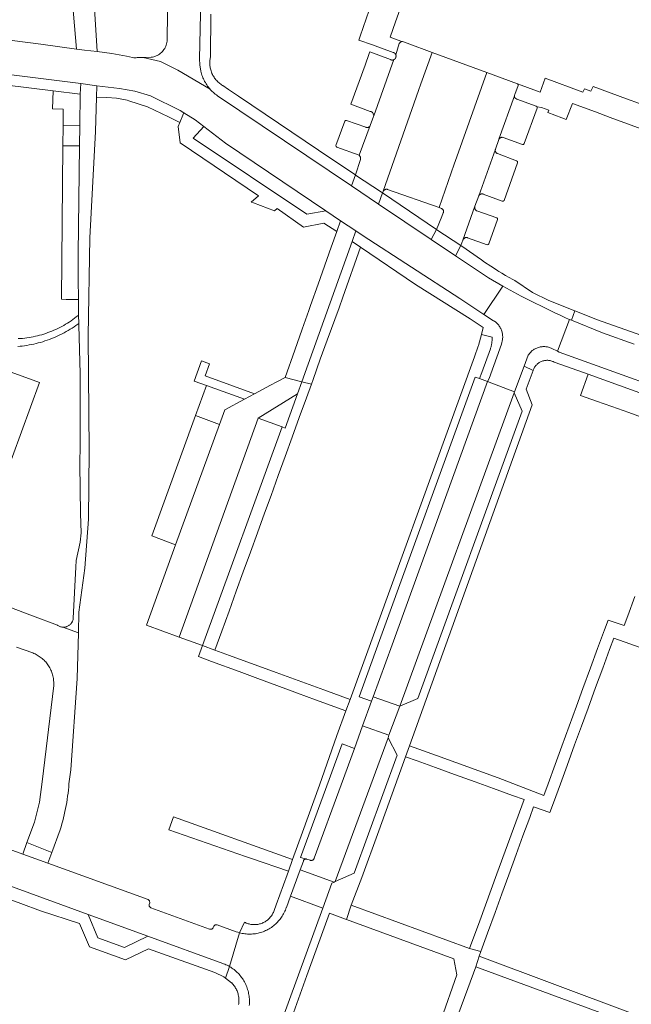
# Model space of a CAD drawing. Extents: x 146402 to 164798, y 455483 to 464134.
# Tile 463 of 575: x 158660 to 158767, y 461011 to 461183. Entities that reach past the tile are written whole.
import ezdxf

# ---------------------------------------------------------------- set-up
doc = ezdxf.new("R2010")
doc.units = 0
doc.header["$LTSCALE"] = 0.2
for name, color, linetype, lineweight in [('B-XX-VH-VERHARDING_BETONSTRAATSTEEN-GV', 252, 'CONTINUOUS', 18), ('B-XX-VH-VERHARDING_HALFVERHARDING-GV', 252, 'CONTINUOUS', 18), ('B-XX-VH-VERHARDING_STRAATBAKSTEEN-GV', 252, 'CONTINUOUS', 18), ('B-XX-VH-VERHARDING_TEGEL-GV', 252, 'CONTINUOUS', 18)]:
    doc.layers.add(name, color=color, linetype=linetype, lineweight=lineweight)

msp = doc.modelspace()

# ---------------------------------------------------------------- linework, layer by layer
at = {"layer": 'B-XX-VH-VERHARDING_BETONSTRAATSTEEN-GV'}
for points in [[(158674.29, 461284.347), (158673.583, 461271.096), (158672.458, 461249.999), (158672.345, 461247.138), (158671.553, 461226.988), (158670.865, 461211.578), (158668.929, 461211.757), (158668.812, 461205.259), (158668.536, 461191.644), (158669.712, 461178.006), (158671.104, 461177.812), (158673.357, 461177.572), (158672.552, 461190.775), (158672.613, 461200.229), (158672.881, 461208.335), (158673.702, 461226.932), (158674.72, 461249.999), (158677.353, 461299.045)], [(158685.734, 461187.316), (158685.604, 461180.155), (158685.619, 461180.036), (158685.635, 461179.812), (158685.635, 461179.587), (158685.619, 461179.364), (158685.587, 461179.141), (158685.539, 461178.922), (158685.475, 461178.707), (158685.397, 461178.496), (158685.303, 461178.292), (158685.196, 461178.095), (158685.074, 461177.906), (158684.94, 461177.726), (158684.793, 461177.557), (158684.634, 461177.398), (158684.465, 461177.251), (158684.285, 461177.116), (158684.096, 461176.995), (158683.899, 461176.887), (158683.695, 461176.793), (158683.485, 461176.714), (158683.27, 461176.651), (158683.05, 461176.603), (158682.828, 461176.571), (158681.446, 461176.545), (158684.454, 461175.786), (158687.515, 461174.313), (158693.154, 461170.976), (158693.031, 461171.117), (158692.878, 461171.305), (158692.732, 461171.499), (158692.592, 461171.697), (158692.459, 461171.899), (158692.332, 461172.106), (158692.212, 461172.317), (158692.1, 461172.532), (158691.994, 461172.75), (158691.896, 461172.972), (158691.805, 461173.196), (158691.722, 461173.424), (158691.646, 461173.655), (158691.578, 461173.887), (158691.517, 461174.122), (158691.34, 461175.204), (158691.327, 461176.301), (158691.771, 461197.457)], [(158721.106, 461184.796), (158719.511, 461180.278), (158719.256, 461179.579), (158721.651, 461178.717), (158725.301, 461177.403), (158725.313, 461177.4), (158725.324, 461177.396), (158725.336, 461177.392), (158725.348, 461177.388), (158725.359, 461177.384), (158725.37, 461177.379), (158725.382, 461177.375), (158725.393, 461177.37), (158725.404, 461177.365), (158725.415, 461177.36), (158725.426, 461177.354), (158725.435, 461177.35), (158725.438, 461177.348), (158725.446, 461177.344), (158725.449, 461177.342), (158725.457, 461177.338), (158725.46, 461177.336), (158725.467, 461177.332), (158725.471, 461177.33), (158725.477, 461177.326), (158725.481, 461177.323), (158725.488, 461177.319), (158725.492, 461177.317), (158725.498, 461177.313), (158725.502, 461177.31), (158725.508, 461177.306), (158725.512, 461177.303), (158725.518, 461177.299), (158725.522, 461177.296), (158725.527, 461177.292), (158725.532, 461177.288), (158725.537, 461177.284), (158725.542, 461177.281), (158725.547, 461177.277), (158725.552, 461177.273), (158725.556, 461177.269), (158725.561, 461177.265), (158725.565, 461177.262), (158725.57, 461177.257), (158725.574, 461177.254), (158725.58, 461177.249), (158725.583, 461177.246), (158725.589, 461177.24), (158725.592, 461177.238), (158725.598, 461177.232), (158725.601, 461177.229), (158725.608, 461177.222), (158725.615, 461177.214), (158725.618, 461177.212), (158725.625, 461177.204), (158725.633, 461177.195), (158725.641, 461177.186), (158725.649, 461177.177), (158725.657, 461177.167), (158725.664, 461177.158), (158725.672, 461177.148), (158725.679, 461177.138), (158725.686, 461177.128), (158725.693, 461177.118), (158725.699, 461177.108), (158725.706, 461177.097), (158725.712, 461177.087), (158725.718, 461177.076), (158725.724, 461177.066), (158725.73, 461177.055), (158725.736, 461177.044), (158725.741, 461177.033), (158725.746, 461177.022), (158725.751, 461177.011), (158726.378, 461178.952), (158726.589, 461179.22), (158726.917, 461179.311), (158726.671, 461179.401), (158724.773, 461180.097), (158725.733, 461182.774), (158728.663, 461190.942)], [(158614.351, 461178.96), (158670.478, 461171.956), (158673.281, 461171.569), (158677.263, 461171.1), (158679.981, 461170.607), (158682.735, 461169.774), (158687.909, 461167.225), (158688.549, 461166.823), (158690.532, 461165.578), (158692.043, 461164.427), (158695.898, 461161.492), (158713.505, 461149.637), (158716.064, 461147.897), (158718.774, 461146.109), (158720.049, 461145.253), (158737.019, 461134.234), (158741.221, 461131.469), (158744.551, 461136.448), (158742.028, 461137.857), (158736.258, 461141.733), (158731.955, 461144.624), (158722.717, 461150.829), (158717.963, 461154.022), (158694.457, 461169.812), (158694.262, 461169.953), (158694.07, 461170.102), (158693.883, 461170.256), (158693.702, 461170.417), (158693.525, 461170.584), (158693.355, 461170.756), (158693.19, 461170.934), (158693.154, 461170.976), (158687.515, 461174.313), (158684.454, 461175.786), (158681.446, 461176.545), (158680.684, 461176.53), (158680.583, 461176.517), (158680.38, 461176.497), (158680.177, 461176.486), (158679.973, 461176.482), (158679.769, 461176.487), (158679.566, 461176.499), (158679.038, 461176.628), (158678.508, 461176.751), (158675.945, 461177.242), (158673.357, 461177.572), (158671.104, 461177.812), (158669.712, 461178.006), (158663.443, 461178.878), (158650.575, 461180.472)], [(158768.525, 461168.441), (158766.249, 461169.286), (158760.406, 461171.456), (158760.009, 461170.604), (158758.906, 461170.999), (158758.609, 461170.448), (158751.983, 461172.87), (158751.105, 461170.456), (158747.78, 461171.673), (158747.128, 461171.912), (158747.214, 461171.76), (158747.212, 461171.586), (158746.665, 461170.044), (158746.609, 461169.932), (158746.581, 461169.809), (158746.673, 461169.448), (158746.978, 461169.234), (158750.412, 461167.982), (158750.582, 461167.864), (158751.363, 461167.733), (158752.617, 461167.269), (158752.468, 461166.868), (158754.891, 461165.942), (158755.69, 461165.639), (158756.802, 461168.437), (158760.801, 461166.97), (158763.383, 461166.021), (158770.745, 461163.32)], [(158767.597, 461126.266), (158762.041, 461128.227), (158756.581, 461130.439), (158756.263, 461130.577), (158754.128, 461125.013), (158754.442, 461124.856), (158781.755, 461115.023)]]:
    msp.add_lwpolyline(points, dxfattribs=at)
for points in [[(158724.809, 461176.149), (158721.212, 461177.484), (158721.112, 461177.214), (158720.356, 461175.18), (158717.883, 461168.315), (158721.265, 461167.071), (158721.276, 461167.07), (158721.287, 461167.069), (158721.298, 461167.067), (158721.309, 461167.065), (158721.319, 461167.064), (158721.33, 461167.062), (158721.341, 461167.059), (158721.352, 461167.057), (158721.363, 461167.054), (158721.373, 461167.052), (158721.384, 461167.049), (158721.394, 461167.045), (158721.405, 461167.042), (158721.415, 461167.038), (158721.425, 461167.035), (158721.436, 461167.031), (158721.446, 461167.027), (158721.456, 461167.023), (158721.466, 461167.018), (158721.476, 461167.014), (158721.486, 461167.009), (158721.496, 461167.004), (158721.506, 461166.999), (158721.515, 461166.994), (158721.525, 461166.988), (158721.534, 461166.982), (158721.543, 461166.977), (158721.553, 461166.971), (158721.562, 461166.965), (158721.571, 461166.958), (158721.58, 461166.952), (158721.589, 461166.945), (158721.597, 461166.939), (158721.606, 461166.932), (158721.614, 461166.925), (158721.623, 461166.918), (158721.631, 461166.91), (158721.639, 461166.903), (158721.647, 461166.895), (158721.655, 461166.887), (158721.663, 461166.88), (158721.67, 461166.872), (158721.677, 461166.863), (158721.685, 461166.855), (158721.692, 461166.847), (158721.699, 461166.838), (158721.706, 461166.83), (158721.712, 461166.821), (158721.719, 461166.812), (158721.725, 461166.803), (158721.731, 461166.794), (158721.737, 461166.785), (158721.743, 461166.775), (158721.749, 461166.766), (158721.754, 461166.757), (158721.76, 461166.747), (158721.765, 461166.737), (158721.77, 461166.728), (158721.775, 461166.718), (158721.78, 461166.708), (158721.784, 461166.698), (158721.788, 461166.688), (158721.793, 461166.677), (158721.797, 461166.667), (158721.801, 461166.657), (158721.804, 461166.647), (158721.896, 461166.287), (158725.433, 461176.142), (158725.423, 461176.137), (158725.413, 461176.132), (158725.402, 461176.127), (158725.391, 461176.122), (158725.38, 461176.118), (158725.369, 461176.113), (158725.358, 461176.109), (158725.347, 461176.105), (158725.336, 461176.102), (158725.324, 461176.098), (158725.313, 461176.095), (158725.302, 461176.091), (158725.29, 461176.089), (158725.279, 461176.086), (158725.267, 461176.083), (158725.256, 461176.081), (158725.244, 461176.079), (158725.232, 461176.077), (158725.221, 461176.075), (158725.209, 461176.073), (158725.197, 461176.072), (158725.185, 461176.071), (158725.174, 461176.07), (158725.162, 461176.069), (158725.15, 461176.069), (158725.138, 461176.069), (158725.126, 461176.069), (158725.115, 461176.069), (158725.103, 461176.069), (158725.091, 461176.07), (158725.079, 461176.07), (158725.067, 461176.071), (158725.056, 461176.073), (158725.044, 461176.074), (158725.032, 461176.075), (158725.021, 461176.077), (158725.009, 461176.079), (158724.997, 461176.081), (158724.986, 461176.084), (158724.974, 461176.086), (158724.963, 461176.089), (158724.951, 461176.092), (158724.94, 461176.095), (158724.929, 461176.099), (158724.917, 461176.102), (158724.906, 461176.106), (158724.895, 461176.11), (158724.884, 461176.114), (158724.873, 461176.119), (158724.862, 461176.123), (158724.851, 461176.128), (158724.841, 461176.133), (158724.83, 461176.138), (158724.819, 461176.144)], [(158741.741, 461173.884), (158732.129, 461177.403), (158730.164, 461171.894), (158729.729, 461170.731), (158723.558, 461153.053), (158723.578, 461153.095), (158723.613, 461153.155), (158723.655, 461153.211), (158723.704, 461153.261), (158723.757, 461153.305), (158723.816, 461153.343), (158723.878, 461153.374), (158723.943, 461153.398), (158724.011, 461153.414), (158724.08, 461153.422), (158724.15, 461153.422), (158724.219, 461153.415), (158724.287, 461153.399), (158733.35, 461150.208), (158736.028, 461157.798), (158736.485, 461159.097)], [(158673.281, 461171.569), (158670.478, 461171.956), (158670.391, 461170.065), (158670.314, 461164.571), (158670.264, 461161.003), (158669.999, 461142.09), (158670.017, 461137.688), (158670.059, 461134.067), (158670.091, 461131.347), (158670.1, 461129.882), (158670.101, 461129.584), (158670.336, 461121.031), (158670.386, 461108.675), (158670.301, 461105.142), (158670.44, 461096.551), (158670.527, 461093.191), (158670.333, 461091.527), (158669.648, 461088.319), (158669.575, 461087.16), (158669.16, 461078.204), (158669.156, 461078.172), (158669.138, 461078.056), (158669.112, 461077.94), (158669.078, 461077.827), (158669.036, 461077.716), (158668.987, 461077.608), (158668.931, 461077.504), (158668.868, 461077.404), (158668.798, 461077.308), (158668.722, 461077.218), (158668.64, 461077.133), (158668.553, 461077.053), (158668.46, 461076.979), (158668.363, 461076.912), (158668.261, 461076.852), (158668.155, 461076.799), (158668.046, 461076.753), (158667.934, 461076.714), (158667.82, 461076.683), (158667.704, 461076.66), (158667.587, 461076.644), (158667.469, 461076.637), (158667.35, 461076.638), (158667.335, 461076.638), (158670.049, 461075.653), (158670.133, 461079.291), (158671.174, 461086.967), (158671.803, 461095.591), (158671.937, 461107.539), (158671.751, 461127.698), (158672.057, 461144.873), (158673.062, 461163.532), (158673.226, 461169.557)], [(158670.391, 461170.065), (158665.632, 461170.652), (158665.488, 461167.533), (158667.392, 461167.483), (158667.366, 461164.551), (158670.314, 461164.571)], [(158746.673, 461169.448), (158746.581, 461169.809), (158743.847, 461162.181), (158743.904, 461162.271), (158743.948, 461162.325), (158743.998, 461162.374), (158744.053, 461162.417), (158744.112, 461162.453), (158744.176, 461162.482), (158744.242, 461162.504), (158744.31, 461162.518), (158744.38, 461162.524), (158744.449, 461162.522), (158744.519, 461162.513), (158744.586, 461162.495), (158747.992, 461161.242), (158748.169, 461161.284), (158748.301, 461161.41), (158750.573, 461167.657), (158750.582, 461167.864), (158750.412, 461167.982), (158746.978, 461169.234)], [(158670.264, 461161.003), (158670.314, 461164.571), (158667.366, 461164.551), (158667.334, 461161.024)], [(158717.134, 461165.474), (158716.944, 461165.481), (158716.88, 461165.411), (158716.816, 461165.34), (158715.262, 461161.09), (158715.271, 461160.997), (158715.279, 461160.905), (158715.417, 461160.781), (158719.35, 461159.407), (158721.261, 461164.565), (158721.217, 461164.49), (158721.177, 461164.436), (158721.13, 461164.387), (158721.078, 461164.344), (158721.021, 461164.307), (158720.961, 461164.278), (158720.897, 461164.255), (158720.831, 461164.241), (158720.764, 461164.234), (158720.696, 461164.235), (158720.629, 461164.244), (158720.564, 461164.261), (158720.501, 461164.286)], [(158670.264, 461161.003), (158667.334, 461161.024), (158667.093, 461134.143), (158667.931, 461134.093), (158668.062, 461134.097), (158668.192, 461134.09), (158670.059, 461134.067), (158670.017, 461137.688), (158669.999, 461142.09)], [(158743.231, 461160.374), (158743.251, 461160.44), (158740.309, 461152.236), (158740.321, 461152.263), (158740.353, 461152.324), (158740.392, 461152.381), (158740.438, 461152.433), (158740.489, 461152.479), (158740.546, 461152.52), (158740.606, 461152.553), (158740.67, 461152.579), (158740.737, 461152.598), (158740.805, 461152.608), (158740.874, 461152.611), (158740.943, 461152.606), (158741.011, 461152.593), (158741.077, 461152.572), (158744.446, 461151.308), (158744.628, 461151.339), (158744.758, 461151.47), (158747.138, 461158.071), (158747.124, 461158.272), (158746.972, 461158.405), (158743.603, 461159.678), (158743.569, 461159.692), (158743.507, 461159.723), (158743.45, 461159.761), (158743.398, 461159.806), (158743.351, 461159.856), (158743.31, 461159.912), (158743.276, 461159.972), (158743.249, 461160.035), (158743.23, 461160.101), (158743.218, 461160.169), (158743.214, 461160.238), (158743.219, 461160.306)], [(158739.628, 461150.356), (158739.649, 461150.422), (158737.539, 461144.515), (158737.561, 461144.57), (158737.594, 461144.634), (158737.634, 461144.694), (158737.681, 461144.748), (158737.733, 461144.798), (158737.791, 461144.841), (158737.852, 461144.877), (158737.918, 461144.907), (158737.986, 461144.929), (158738.057, 461144.943), (158738.128, 461144.949), (158738.2, 461144.947), (158738.271, 461144.938), (158738.341, 461144.92), (158741.774, 461143.689), (158741.955, 461143.723), (158742.079, 461143.859), (158743.615, 461148.12), (158743.607, 461148.308), (158743.465, 461148.432), (158739.994, 461149.635), (158739.951, 461149.654), (158739.89, 461149.688), (158739.834, 461149.728), (158739.782, 461149.775), (158739.736, 461149.828), (158739.696, 461149.885), (158739.664, 461149.947), (158739.638, 461150.012), (158739.62, 461150.079), (158739.61, 461150.148), (158739.608, 461150.218), (158739.614, 461150.287)], [(158718.774, 461146.109), (158716.064, 461147.897), (158715.391, 461145.996), (158714.422, 461143.261), (158712.12, 461136.764), (158710.796, 461133.027), (158710.492, 461132.169), (158709.626, 461129.723), (158709.335, 461128.903), (158708.03, 461125.218), (158706.319, 461120.39), (158709.25, 461119.677), (158718.109, 461144.264)], [(158747.77, 461134.65), (158744.551, 461136.448), (158741.221, 461131.469), (158742.891, 461130.37), (158743.108, 461130.259), (158743.125, 461130.247), (158743.255, 461130.147), (158743.381, 461130.041), (158743.502, 461129.929), (158743.617, 461129.811), (158743.726, 461129.688), (158743.829, 461129.56), (158743.926, 461129.426), (158744.016, 461129.288), (158744.099, 461129.146), (158744.176, 461129), (158744.245, 461128.851), (158744.307, 461128.698), (158744.361, 461128.543), (158744.408, 461128.385), (158744.447, 461128.225), (158744.478, 461128.063), (158744.501, 461127.9), (158744.516, 461127.736), (158744.524, 461127.572), (158744.523, 461127.407), (158744.515, 461127.243), (158744.498, 461127.079), (158744.331, 461126.231), (158742.134, 461120.254), (158741.876, 461119.682), (158746.599, 461117.894), (158748.268, 461122.373), (158748.999, 461124.335), (158749.718, 461125.119), (158749.804, 461125.185), (158749.935, 461125.278), (158750.071, 461125.364), (158750.21, 461125.444), (158750.354, 461125.516), (158750.501, 461125.581), (158750.651, 461125.639), (158750.804, 461125.689), (158750.959, 461125.732), (158751.116, 461125.767), (158751.274, 461125.793), (158751.434, 461125.813), (158751.595, 461125.824), (158751.755, 461125.827), (158751.916, 461125.822), (158752.076, 461125.809), (158752.236, 461125.788), (158752.394, 461125.759), (158752.551, 461125.723), (158752.705, 461125.678), (158752.857, 461125.626), (158753.007, 461125.567), (158753.153, 461125.5), (158754.128, 461125.013), (158756.263, 461130.577), (158756.058, 461130.666), (158755.536, 461130.896), (158754.6, 461131.315), (158753.668, 461131.741)], [(158693.085, 461122.836), (158691.648, 461123.346), (158690.358, 461119.769), (158692.513, 461119.001), (158699.228, 461116.606), (158700.957, 461117.53), (158692.307, 461120.678)], [(158665.395, 461037.131), (158661.028, 461038.853), (158660.284, 461036.84), (158664.7, 461035.248)], [(158682.248, 461022.446), (158671.737, 461026.269), (158673.489, 461022.162), (158678.124, 461020.494)]]:
    msp.add_lwpolyline(points, close=True, dxfattribs=at)
at = {"layer": 'B-XX-VH-VERHARDING_HALFVERHARDING-GV'}
msp.add_lwpolyline([(158659.4, 461125.846), (158659.805, 461125.883), (158660.21, 461125.928), (158660.614, 461125.981), (158661.017, 461126.042), (158661.419, 461126.111), (158661.819, 461126.188), (158662.218, 461126.273), (158662.615, 461126.365), (158663.01, 461126.465), (158663.402, 461126.573), (158663.793, 461126.689), (158664.182, 461126.812), (158664.567, 461126.943), (158664.951, 461127.082), (158665.331, 461127.227), (158665.709, 461127.381), (158666.083, 461127.541), (158666.454, 461127.71), (158666.822, 461127.885), (158667.187, 461128.067), (158667.547, 461128.257), (158667.904, 461128.454), (158668.257, 461128.657), (158668.606, 461128.868), (158668.951, 461129.085), (158669.291, 461129.309), (158669.627, 461129.54), (158669.958, 461129.777), (158670.1, 461129.882), (158670.091, 461131.347), (158669.986, 461131.261), (158669.688, 461131.024), (158669.385, 461130.793), (158669.077, 461130.568), (158668.764, 461130.35), (158668.447, 461130.139), (158668.126, 461129.934), (158667.8, 461129.736), (158667.471, 461129.545), (158667.137, 461129.361), (158666.8, 461129.184), (158666.459, 461129.014), (158666.114, 461128.852), (158665.766, 461128.696), (158665.415, 461128.548), (158665.061, 461128.407), (158664.704, 461128.274), (158664.345, 461128.149), (158663.982, 461128.031), (158663.618, 461127.92), (158663.251, 461127.817), (158662.882, 461127.722), (158662.511, 461127.635), (158662.138, 461127.556), (158661.764, 461127.484), (158661.389, 461127.42), (158661.012, 461127.364), (158660.634, 461127.316), (158660.255, 461127.276), (158659.875, 461127.244), (158659.495, 461127.22)], dxfattribs=at)
at = {"layer": 'B-XX-VH-VERHARDING_STRAATBAKSTEEN-GV'}
for points in [[(158727.764, 461179.001), (158726.917, 461179.311), (158726.589, 461179.22), (158726.378, 461178.952), (158725.751, 461177.011), (158725.756, 461176.999), (158725.761, 461176.987), (158725.766, 461176.976), (158725.77, 461176.964), (158725.774, 461176.952), (158725.778, 461176.941), (158725.781, 461176.929), (158725.785, 461176.917), (158725.788, 461176.905), (158725.79, 461176.893), (158725.793, 461176.881), (158725.794, 461176.868), (158725.796, 461176.856), (158725.798, 461176.844), (158725.799, 461176.831), (158725.8, 461176.819), (158725.801, 461176.806), (158725.801, 461176.794), (158725.802, 461176.782), (158725.802, 461176.769), (158725.802, 461176.757), (158725.802, 461176.744), (158725.801, 461176.732), (158725.801, 461176.719), (158725.8, 461176.707), (158725.799, 461176.694), (158725.797, 461176.682), (158725.796, 461176.67), (158725.794, 461176.657), (158725.792, 461176.645), (158725.79, 461176.633), (158725.788, 461176.621), (158725.785, 461176.609), (158725.782, 461176.596), (158725.779, 461176.584), (158725.776, 461176.572), (158725.773, 461176.56), (158725.769, 461176.548), (158725.765, 461176.537), (158725.761, 461176.525), (158725.757, 461176.513), (158725.752, 461176.501), (158725.748, 461176.49), (158725.743, 461176.479), (158725.738, 461176.467), (158725.733, 461176.456), (158725.727, 461176.445), (158725.721, 461176.433), (158725.716, 461176.422), (158725.709, 461176.412), (158725.703, 461176.401), (158725.697, 461176.39), (158725.69, 461176.38), (158725.684, 461176.369), (158725.677, 461176.359), (158725.67, 461176.349), (158725.662, 461176.339), (158725.655, 461176.328), (158725.647, 461176.319), (158725.639, 461176.309), (158725.631, 461176.299), (158725.623, 461176.29), (158725.615, 461176.281), (158725.606, 461176.272), (158725.598, 461176.263), (158725.589, 461176.254), (158725.58, 461176.245), (158725.571, 461176.237), (158725.562, 461176.228), (158725.552, 461176.22), (158725.543, 461176.212), (158725.534, 461176.205), (158725.524, 461176.198), (158725.515, 461176.191), (158725.505, 461176.184), (158725.495, 461176.178), (158725.485, 461176.171), (158725.475, 461176.165), (158725.465, 461176.159), (158725.455, 461176.153), (158725.444, 461176.148), (158725.433, 461176.142), (158721.896, 461166.287), (158721.855, 461166.174), (158721.28, 461164.618), (158721.261, 461164.565), (158719.35, 461159.407), (158719.592, 461159.063), (158719.594, 461158.642), (158718.672, 461155.921), (158718.684, 461155.913), (158723.25, 461152.932), (158723.441, 461152.802), (158723.462, 461152.846), (158723.558, 461153.053), (158729.729, 461170.731), (158730.164, 461171.894), (158732.129, 461177.403)], [(158747.128, 461171.912), (158741.741, 461173.884), (158736.485, 461159.097), (158736.028, 461157.798), (158733.35, 461150.208), (158733.755, 461150.057), (158733.797, 461150.039), (158733.858, 461150.006), (158733.915, 461149.966), (158733.966, 461149.919), (158734.012, 461149.867), (158734.052, 461149.811), (158734.085, 461149.749), (158734.111, 461149.685), (158734.129, 461149.618), (158734.139, 461149.549), (158734.142, 461149.48), (158734.136, 461149.411), (158734.122, 461149.343), (158734.101, 461149.277), (158733.835, 461148.644), (158732.877, 461146.362), (158732.936, 461146.322), (158737.186, 461143.548), (158737.539, 461144.515), (158739.649, 461150.422), (158740.309, 461152.236), (158743.251, 461160.44), (158743.824, 461162.116), (158743.847, 461162.181), (158746.581, 461169.809), (158746.609, 461169.932), (158746.665, 461170.044), (158747.212, 461171.586), (158747.214, 461171.76)], [(158695.898, 461161.492), (158692.043, 461164.427), (158690.185, 461162.371), (158710.156, 461149.022), (158713.505, 461149.637)], [(158663.236, 461119.548), (158658.228, 461121.343), (158647.242, 461090.362), (158647.275, 461090.421), (158647.317, 461090.481), (158647.365, 461090.537), (158647.42, 461090.586), (158647.479, 461090.63), (158647.543, 461090.667), (158647.61, 461090.697), (158647.68, 461090.719), (158647.752, 461090.734), (158647.826, 461090.741), (158647.899, 461090.739), (158647.972, 461090.73), (158648.044, 461090.713), (158648.113, 461090.688), (158648.18, 461090.656), (158648.242, 461090.617), (158652.101, 461089.233)], [(158779.438, 461113.832), (158759.528, 461121.005), (158758.163, 461117.257), (158761.011, 461116.247), (158763.678, 461115.302), (158766.638, 461114.252), (158769.381, 461113.279), (158772.186, 461112.285), (158775.042, 461111.272), (158778.1, 461110.188)], [(158709.25, 461119.677), (158706.319, 461120.39), (158704.886, 461119.625), (158703.793, 461119.042), (158700.957, 461117.53), (158699.228, 461116.606), (158695.733, 461114.74), (158694.793, 461112.185), (158687.123, 461091.09), (158681.977, 461076.96), (158687.732, 461074.887), (158701.594, 461113.266), (158708.483, 461117.549)], [(158746.599, 461117.894), (158741.876, 461119.682), (158725.128, 461073.557), (158721.813, 461064.426), (158726.457, 461062.757), (158746.535, 461117.694)], [(158699.228, 461116.606), (158692.513, 461119.001), (158690.583, 461113.767), (158694.793, 461112.185), (158695.733, 461114.74)], [(158694.793, 461112.185), (158690.583, 461113.767), (158682.964, 461092.623), (158687.123, 461091.09)], [(158705.805, 461111.734), (158701.594, 461113.266), (158687.732, 461074.887), (158691.85, 461073.403)], [(158726.457, 461062.757), (158721.813, 461064.426), (158721.508, 461063.637), (158719.93, 461059.341), (158724.552, 461057.679)], [(158724.552, 461057.679), (158719.93, 461059.341), (158718.489, 461055.359), (158716.155, 461048.97), (158711.457, 461036.107), (158711.432, 461036.052), (158711.398, 461035.993), (158711.356, 461035.938), (158711.309, 461035.889), (158711.256, 461035.845), (158711.198, 461035.808), (158711.137, 461035.778), (158711.073, 461035.756), (158711.006, 461035.741), (158710.938, 461035.734), (158710.869, 461035.734), (158710.801, 461035.743), (158710.735, 461035.76), (158710.14, 461035.964), (158710.082, 461035.981), (158710.023, 461035.99), (158709.962, 461035.99), (158709.902, 461035.983), (158709.844, 461035.968), (158709.788, 461035.946), (158709.736, 461035.916), (158709.688, 461035.88), (158709.645, 461035.837), (158709.608, 461035.79), (158709.578, 461035.738), (158709.555, 461035.682), (158709.539, 461035.624), (158709.537, 461035.612), (158708.955, 461034.106), (158714.952, 461031.946), (158715.148, 461032.028), (158724.418, 461057.241)], [(158714.952, 461031.946), (158708.955, 461034.106), (158707.283, 461029.488), (158712.928, 461027.387), (158714.512, 461031.73)]]:
    msp.add_lwpolyline(points, close=True, dxfattribs=at)
for points in [[(158659.213, 461073.149), (158662.027, 461072.124), (158662.056, 461072.113), (158662.254, 461072.032), (158662.449, 461071.945), (158662.641, 461071.849), (158662.829, 461071.747), (158663.013, 461071.638), (158663.193, 461071.522), (158663.368, 461071.399), (158663.539, 461071.27), (158663.705, 461071.135), (158663.866, 461070.993), (158664.021, 461070.846), (158664.17, 461070.692), (158664.314, 461070.534), (158664.452, 461070.37), (158664.584, 461070.201), (158664.709, 461070.027), (158664.827, 461069.849), (158664.939, 461069.666), (158665.044, 461069.48), (158665.142, 461069.29), (158665.233, 461069.095), (158665.316, 461068.898), (158665.392, 461068.698), (158665.46, 461068.495), (158665.521, 461068.29), (158665.574, 461068.083), (158665.62, 461067.873), (158665.657, 461067.663), (158665.687, 461067.451), (158665.708, 461067.238), (158665.722, 461067.024), (158665.728, 461066.81), (158665.725, 461066.596), (158665.715, 461066.382), (158663.709, 461049.535), (158663.23, 461045.964), (158662.537, 461043.163), (158662.364, 461042.465), (158661.028, 461038.853), (158665.395, 461037.131), (158666.856, 461041.085), (158666.862, 461041.105), (158667.019, 461041.631), (158667.168, 461042.158), (158667.309, 461042.688), (158667.443, 461043.219), (158667.569, 461043.753), (158667.687, 461044.288), (158667.797, 461044.825), (158667.899, 461045.364), (158667.994, 461045.904), (158668.08, 461046.445), (158668.159, 461046.987), (158668.229, 461047.531), (158668.292, 461048.076), (158668.347, 461048.621), (158668.394, 461049.167), (158668.709, 461051.641), (158669.862, 461067.614), (158670.049, 461075.653), (158667.335, 461076.638), (158667.232, 461076.646), (158667.115, 461076.663), (158666.999, 461076.687), (158666.886, 461076.72), (158666.774, 461076.76), (158666.666, 461076.807), (158666.561, 461076.861), (158666.46, 461076.923), (158666.363, 461076.991), (158661.974, 461078.637), (158650.676, 461082.874)], [(158621.139, 461044.746), (158671.737, 461026.269), (158682.248, 461022.446), (158695.419, 461017.671), (158695.516, 461017.635), (158695.737, 461017.547), (158695.954, 461017.451), (158696.169, 461017.349), (158696.38, 461017.239), (158696.578, 461017.127), (158698.354, 461023.049), (158698.043, 461023.14), (158697.737, 461023.246), (158694.437, 461024.452), (158694.038, 461024.42), (158693.808, 461024.185), (158693.728, 461023.991), (158693.716, 461023.963), (158693.687, 461023.908), (158693.651, 461023.857), (158693.609, 461023.811), (158693.561, 461023.771), (158693.508, 461023.737), (158693.452, 461023.71), (158693.392, 461023.691), (158693.331, 461023.679), (158693.269, 461023.676), (158693.207, 461023.68), (158693.145, 461023.692), (158693.086, 461023.712), (158682.782, 461027.45), (158682.487, 461027.692), (158682.479, 461028.039), (158682.571, 461028.293), (158682.517, 461028.646), (158682.269, 461028.903), (158664.7, 461035.248), (158660.284, 461036.84), (158650.098, 461040.51)], [(158704.15, 461003.323), (158712.928, 461027.387), (158707.283, 461029.488), (158706.55, 461027.513), (158706.534, 461027.465), (158706.457, 461027.245), (158706.373, 461027.028), (158706.281, 461026.815), (158706.182, 461026.604), (158706.075, 461026.397), (158705.962, 461026.194), (158705.842, 461025.994), (158705.715, 461025.799), (158705.581, 461025.609), (158705.441, 461025.423), (158705.294, 461025.242), (158705.141, 461025.066), (158704.983, 461024.896), (158704.819, 461024.731), (158704.649, 461024.571), (158704.473, 461024.418), (158704.293, 461024.271), (158704.108, 461024.13), (158703.917, 461023.996), (158703.723, 461023.868), (158703.524, 461023.747), (158703.321, 461023.633), (158703.114, 461023.526), (158702.904, 461023.426), (158702.69, 461023.333), (158702.474, 461023.248), (158702.254, 461023.17), (158702.032, 461023.1), (158701.808, 461023.038), (158701.582, 461022.983), (158701.354, 461022.936), (158701.124, 461022.897), (158700.893, 461022.866), (158700.662, 461022.843), (158700.429, 461022.828), (158700.197, 461022.82), (158699.964, 461022.821), (158699.731, 461022.83), (158699.499, 461022.847), (158699.267, 461022.871), (158699.037, 461022.904), (158698.808, 461022.944), (158698.58, 461022.993), (158698.354, 461023.049), (158696.578, 461017.127), (158696.587, 461017.122), (158696.79, 461016.998), (158696.988, 461016.867), (158697.183, 461016.73), (158697.372, 461016.586), (158697.557, 461016.437), (158697.736, 461016.28), (158697.91, 461016.118), (158698.078, 461015.951), (158698.241, 461015.777), (158698.398, 461015.598), (158698.549, 461015.415), (158698.693, 461015.226), (158698.831, 461015.032), (158698.963, 461014.834), (158699.087, 461014.631), (158699.205, 461014.425), (158699.316, 461014.214), (158699.42, 461014), (158699.516, 461013.783), (158699.605, 461013.563), (158699.686, 461013.339), (158699.76, 461013.113), (158699.827, 461012.885), (158699.885, 461012.654), (158699.936, 461012.422), (158699.979, 461012.188), (158700.014, 461011.953), (158700.042, 461011.717), (158700.061, 461011.48), (158700.072, 461011.242), (158700.075, 461011.005), (158700.071, 461010.767), (158700.058, 461010.529), (158700.037, 461010.293)]]:
    msp.add_lwpolyline(points, dxfattribs=at)
at = {"layer": 'B-XX-VH-VERHARDING_TEGEL-GV'}
for points in [[(158691.771, 461197.457), (158691.327, 461176.301), (158691.34, 461175.204), (158691.517, 461174.122), (158691.578, 461173.887), (158691.646, 461173.655), (158691.722, 461173.424), (158691.805, 461173.196), (158691.896, 461172.972), (158691.994, 461172.75), (158692.1, 461172.532), (158692.212, 461172.317), (158692.332, 461172.106), (158692.459, 461171.899), (158692.592, 461171.697), (158692.732, 461171.499), (158692.878, 461171.305), (158693.031, 461171.117), (158693.154, 461170.976), (158693.19, 461170.934), (158693.355, 461170.756), (158693.525, 461170.584), (158693.702, 461170.417), (158693.883, 461170.256), (158694.07, 461170.102), (158694.262, 461169.953), (158694.457, 461169.812), (158717.963, 461154.022), (158718.672, 461155.921), (158714.349, 461158.827), (158712.192, 461160.277), (158698.132, 461169.762), (158696.425, 461170.911), (158695.422, 461171.588), (158695.358, 461171.625), (158695.196, 461171.725), (158695.038, 461171.831), (158694.884, 461171.944), (158694.736, 461172.064), (158694.593, 461172.19), (158694.455, 461172.321), (158694.322, 461172.458), (158694.196, 461172.601), (158694.075, 461172.749), (158693.961, 461172.901), (158693.854, 461173.059), (158693.753, 461173.22), (158693.659, 461173.386), (158693.572, 461173.556), (158693.492, 461173.729), (158693.465, 461173.792), (158693.396, 461173.97), (158693.334, 461174.15), (158693.279, 461174.333), (158693.232, 461174.517), (158693.193, 461174.704), (158693.162, 461174.892), (158693.139, 461175.082), (158693.124, 461175.272), (158693.116, 461175.462), (158693.117, 461175.653), (158693.126, 461175.844), (158693.142, 461176.034), (158693.167, 461176.223), (158693.2, 461176.411), (158693.24, 461176.597), (158693.29, 461184.129)], [(158648.956, 461172.711), (158665.632, 461170.652), (158670.391, 461170.065), (158670.478, 461171.956), (158614.351, 461178.96)], [(158779.52, 461124.021), (158761.157, 461130.498), (158757.209, 461132.079), (158756.581, 461130.439), (158762.041, 461128.227), (158767.597, 461126.266)], [(158781.755, 461115.023), (158754.442, 461124.856), (158754.128, 461125.013), (158753.153, 461125.5), (158753.007, 461125.567), (158752.857, 461125.626), (158752.705, 461125.678), (158752.551, 461125.723), (158752.394, 461125.759), (158752.236, 461125.788), (158752.076, 461125.809), (158751.916, 461125.822), (158751.755, 461125.827), (158751.595, 461125.824), (158751.434, 461125.813), (158751.274, 461125.793), (158751.116, 461125.767), (158750.959, 461125.732), (158750.804, 461125.689), (158750.651, 461125.639), (158750.501, 461125.581), (158750.354, 461125.516), (158750.21, 461125.444), (158750.071, 461125.364), (158749.935, 461125.278), (158749.804, 461125.185), (158749.718, 461125.119), (158748.999, 461124.335), (158748.268, 461122.373), (158749.872, 461121.633), (158749.873, 461121.636), (158749.889, 461121.685), (158749.94, 461121.819), (158749.997, 461121.951), (158750.062, 461122.079), (158750.134, 461122.203), (158750.213, 461122.323), (158750.299, 461122.438), (158750.39, 461122.549), (158750.488, 461122.654), (158750.591, 461122.753), (158750.7, 461122.847), (158750.814, 461122.935), (158750.932, 461123.016), (158751.055, 461123.09), (158751.182, 461123.157), (158751.312, 461123.217), (158751.446, 461123.27), (158751.582, 461123.315), (158751.721, 461123.353), (158751.861, 461123.383), (158752.003, 461123.405), (158752.146, 461123.419), (158752.289, 461123.425), (158752.433, 461123.423), (158752.576, 461123.413), (158752.718, 461123.395), (158752.859, 461123.369), (158752.999, 461123.335), (158753.136, 461123.294), (158753.271, 461123.245), (158753.403, 461123.189), (158753.532, 461123.125), (158753.749, 461123.048), (158759.528, 461121.005), (158779.438, 461113.832)], [(158707.492, 461008.193), (158710.152, 461015.541), (158714.111, 461026.478), (158716.953, 461025.437), (158717.104, 461025.382), (158717.906, 461027.893), (158719.792, 461032.755), (158722.801, 461040.945), (158727.458, 461053.925), (158728.166, 461055.824), (158749.701, 461115.634), (158748.661, 461118.338), (158749.872, 461121.633), (158748.268, 461122.373), (158746.599, 461117.894), (158746.535, 461117.694), (158747.952, 461114.513), (158729.61, 461064.15), (158726.457, 461062.757), (158724.552, 461057.679), (158724.418, 461057.241), (158726.03, 461054.186), (158718.433, 461033.521), (158715.148, 461032.028), (158714.952, 461031.946), (158714.512, 461031.73), (158712.928, 461027.387), (158704.15, 461003.323)], [(158767.737, 461081.999), (158766.498, 461078.628), (158765.869, 461076.912), (158763.02, 461077.872), (158762.385, 461076.141), (158761.184, 461072.869), (158759.955, 461069.516), (158758.611, 461065.859), (158757.476, 461062.766), (158756.203, 461059.295), (158754.916, 461055.787), (158753.726, 461052.537), (158752.49, 461049.163), (158751.749, 461047.143), (158743.746, 461050.204), (158732.881, 461054.139), (158728.166, 461055.824), (158727.458, 461053.925), (158729.486, 461053.192), (158732.729, 461052.021), (158736.05, 461050.823), (158739.683, 461049.51), (158742.908, 461048.347), (158746.23, 461047.148), (158748.295, 461046.404), (158743.517, 461033.37), (158740.496, 461025.148), (158738.692, 461020.322), (158740.691, 461019.766), (158741.874, 461023.005), (158743.192, 461026.618), (158744.388, 461029.901), (158745.604, 461033.238), (158746.886, 461036.76), (158748.085, 461040.051), (158749.265, 461043.293), (158749.941, 461045.148), (158752.789, 461044.138), (158753.422, 461045.856), (158754.641, 461049.177), (158755.827, 461052.407), (158757.153, 461056.02), (158758.345, 461059.269), (158759.513, 461062.453), (158760.826, 461066.033), (158762.082, 461069.459), (158763.284, 461072.736), (158764.01, 461074.717), (158766.858, 461073.712), (158771.926, 461071.923)], [(158634.649, 461037.372), (158659.938, 461028.16), (158663.377, 461026.906), (158670.221, 461024.675), (158671.846, 461020.977), (158672.029, 461020.56), (158678.304, 461018.282), (158682.381, 461020.252), (158683.965, 461019.68), (158693.975, 461016.066), (158695.553, 461015.346), (158695.881, 461015.098), (158696.578, 461017.127), (158696.38, 461017.239), (158696.169, 461017.349), (158695.954, 461017.451), (158695.737, 461017.547), (158695.516, 461017.635), (158695.419, 461017.671), (158682.248, 461022.446), (158678.124, 461020.494), (158673.489, 461022.162), (158671.737, 461026.269), (158621.139, 461044.746)], [(158700.037, 461010.293), (158700.058, 461010.529), (158700.071, 461010.767), (158700.075, 461011.005), (158700.072, 461011.242), (158700.061, 461011.48), (158700.042, 461011.717), (158700.014, 461011.953), (158699.979, 461012.188), (158699.936, 461012.422), (158699.885, 461012.654), (158699.827, 461012.885), (158699.76, 461013.113), (158699.686, 461013.339), (158699.605, 461013.563), (158699.516, 461013.783), (158699.42, 461014), (158699.316, 461014.214), (158699.205, 461014.425), (158699.087, 461014.631), (158698.963, 461014.834), (158698.831, 461015.032), (158698.693, 461015.226), (158698.549, 461015.415), (158698.398, 461015.598), (158698.241, 461015.777), (158698.078, 461015.951), (158697.91, 461016.118), (158697.736, 461016.28), (158697.557, 461016.437), (158697.372, 461016.586), (158697.183, 461016.73), (158696.988, 461016.867), (158696.79, 461016.998), (158696.587, 461017.122), (158696.578, 461017.127), (158695.881, 461015.098), (158696.936, 461014.3), (158696.977, 461014.259), (158697.104, 461014.122), (158697.226, 461013.98), (158697.342, 461013.833), (158697.451, 461013.681), (158697.554, 461013.524), (158697.65, 461013.363), (158697.739, 461013.199), (158697.821, 461013.03), (158697.895, 461012.859), (158697.962, 461012.684), (158698.022, 461012.507), (158698.074, 461012.327), (158698.118, 461012.145), (158698.155, 461011.961), (158698.183, 461011.776), (158698.204, 461011.59), (158698.216, 461011.404), (158698.221, 461011.216), (158698.218, 461011.029), (158698.206, 461010.843), (158698.187, 461010.656), (158698.16, 461010.471)]]:
    msp.add_lwpolyline(points, dxfattribs=at)
for points in [[(158677.263, 461171.1), (158673.281, 461171.569), (158673.226, 461169.557), (158675.066, 461169.526), (158676.764, 461169.4), (158678.633, 461169.038), (158678.908, 461168.948), (158682.203, 461167.871), (158685.879, 461166.093), (158687.854, 461165.128), (158688.36, 461166.389), (158688.549, 461166.823), (158687.909, 461167.225), (158682.735, 461169.774), (158679.981, 461170.607)], [(158690.532, 461165.578), (158688.549, 461166.823), (158688.36, 461166.389), (158687.854, 461165.128), (158687.573, 461164.428), (158687.935, 461161.579), (158701.684, 461152.235), (158700.401, 461151.162), (158700.761, 461151.028), (158704.494, 461149.64), (158704.946, 461150.048), (158709.564, 461146.768), (158713.114, 461147.484), (158715.391, 461145.996), (158716.064, 461147.897), (158713.505, 461149.637), (158710.156, 461149.022), (158690.185, 461162.371), (158692.043, 461164.427)], [(158718.684, 461155.913), (158718.672, 461155.921), (158717.963, 461154.022), (158722.717, 461150.829), (158723.441, 461152.802), (158723.25, 461152.932)], [(158732.877, 461146.362), (158723.441, 461152.802), (158722.717, 461150.829), (158731.955, 461144.624)], [(158720.049, 461145.253), (158718.774, 461146.109), (158718.109, 461144.264), (158719.586, 461143.261), (158729.203, 461136.727), (158738.786, 461130.688), (158741.112, 461129.16), (158740.791, 461127.946), (158742.654, 461127.51), (158742.659, 461127.415), (158742.662, 461127.32), (158742.663, 461127.225), (158742.663, 461127.129), (158742.661, 461127.034), (158742.657, 461126.939), (158742.652, 461126.844), (158742.645, 461126.749), (158742.637, 461126.654), (158742.626, 461126.56), (158742.615, 461126.465), (158742.601, 461126.371), (158742.586, 461126.277), (158742.565, 461126.178), (158742.545, 461126.08), (158742.525, 461125.981), (158742.504, 461125.882), (158742.473, 461125.775), (158742.442, 461125.668), (158742.411, 461125.561), (158742.379, 461125.454), (158740.845, 461121.294), (158740.445, 461120.209), (158741.876, 461119.682), (158742.134, 461120.254), (158744.331, 461126.231), (158744.498, 461127.079), (158744.515, 461127.243), (158744.523, 461127.407), (158744.524, 461127.572), (158744.516, 461127.736), (158744.501, 461127.9), (158744.478, 461128.063), (158744.447, 461128.225), (158744.408, 461128.385), (158744.361, 461128.543), (158744.307, 461128.698), (158744.245, 461128.851), (158744.176, 461129), (158744.099, 461129.146), (158744.016, 461129.288), (158743.926, 461129.426), (158743.829, 461129.56), (158743.726, 461129.688), (158743.617, 461129.811), (158743.502, 461129.929), (158743.381, 461130.041), (158743.255, 461130.147), (158743.125, 461130.247), (158743.108, 461130.259), (158742.891, 461130.37), (158741.221, 461131.469), (158737.019, 461134.234)], [(158732.936, 461146.322), (158732.877, 461146.362), (158731.955, 461144.624), (158736.258, 461141.733), (158737.186, 461143.548)], [(158719.586, 461143.261), (158718.109, 461144.264), (158709.25, 461119.677), (158710.942, 461119.265), (158711.237, 461120.078), (158712.514, 461123.602), (158713.727, 461126.949), (158715.793, 461132.652), (158716.445, 461134.477)], [(158737.351, 461143.44), (158737.186, 461143.548), (158736.258, 461141.733), (158742.028, 461137.857), (158744.551, 461136.448), (158747.77, 461134.65), (158753.668, 461131.741), (158754.6, 461131.315), (158755.536, 461130.896), (158756.058, 461130.666), (158756.263, 461130.577), (158756.581, 461130.439), (158757.209, 461132.079), (158752.636, 461133.911), (158749.749, 461135.315), (158746.626, 461137.391), (158746.303, 461137.57), (158745.646, 461137.943), (158744.992, 461138.323), (158744.343, 461138.709), (158743.842, 461139.015), (158743.698, 461139.103), (158743.057, 461139.503), (158742.42, 461139.91), (158741.351, 461140.655), (158740.783, 461141.05)], [(158742.654, 461127.51), (158740.791, 461127.946), (158740.276, 461125.994), (158740.238, 461125.888), (158739.576, 461124.021), (158717.739, 461063.962), (158716.982, 461061.964), (158715.434, 461057.628), (158712.341, 461048.949), (158709.376, 461040.685), (158707.629, 461035.881), (158706.909, 461033.854), (158706.677, 461033.199), (158704.773, 461027.962), (158704.4, 461026.936), (158704.345, 461026.79), (158704.278, 461026.632), (158704.203, 461026.478), (158704.121, 461026.327), (158704.033, 461026.181), (158703.937, 461026.038), (158703.835, 461025.9), (158703.727, 461025.768), (158703.612, 461025.64), (158703.492, 461025.518), (158703.366, 461025.401), (158703.235, 461025.291), (158703.099, 461025.186), (158702.958, 461025.089), (158702.813, 461024.997), (158702.664, 461024.913), (158702.51, 461024.836), (158702.354, 461024.766), (158702.194, 461024.704), (158702.032, 461024.648), (158701.867, 461024.601), (158701.7, 461024.561), (158701.532, 461024.53), (158701.362, 461024.506), (158701.192, 461024.49), (158701.02, 461024.481), (158700.849, 461024.481), (158700.677, 461024.489), (158700.507, 461024.505), (158700.337, 461024.529), (158700.168, 461024.561), (158700.002, 461024.6), (158699.837, 461024.648), (158699.674, 461024.703), (158699.515, 461024.765), (158699.358, 461024.835), (158699.205, 461024.912), (158698.354, 461023.049), (158698.58, 461022.993), (158698.808, 461022.944), (158699.037, 461022.904), (158699.267, 461022.871), (158699.499, 461022.847), (158699.731, 461022.83), (158699.964, 461022.821), (158700.197, 461022.82), (158700.429, 461022.828), (158700.662, 461022.843), (158700.893, 461022.866), (158701.124, 461022.897), (158701.354, 461022.936), (158701.582, 461022.983), (158701.808, 461023.038), (158702.032, 461023.1), (158702.254, 461023.17), (158702.474, 461023.248), (158702.69, 461023.333), (158702.904, 461023.426), (158703.114, 461023.526), (158703.321, 461023.633), (158703.524, 461023.747), (158703.723, 461023.868), (158703.917, 461023.996), (158704.108, 461024.13), (158704.293, 461024.271), (158704.473, 461024.418), (158704.649, 461024.571), (158704.819, 461024.731), (158704.983, 461024.896), (158705.141, 461025.066), (158705.294, 461025.242), (158705.441, 461025.423), (158705.581, 461025.609), (158705.715, 461025.799), (158705.842, 461025.994), (158705.962, 461026.194), (158706.075, 461026.397), (158706.182, 461026.604), (158706.281, 461026.815), (158706.373, 461027.028), (158706.457, 461027.245), (158706.534, 461027.465), (158706.55, 461027.513), (158707.283, 461029.488), (158708.955, 461034.106), (158709.537, 461035.612), (158709.539, 461035.624), (158709.555, 461035.682), (158709.578, 461035.738), (158709.608, 461035.79), (158709.645, 461035.837), (158709.688, 461035.88), (158709.736, 461035.916), (158709.788, 461035.946), (158709.844, 461035.968), (158709.902, 461035.983), (158709.962, 461035.99), (158710.023, 461035.99), (158710.082, 461035.981), (158709.039, 461036.261), (158714.043, 461049.909), (158716.343, 461056.183), (158718.489, 461055.359), (158719.93, 461059.341), (158721.508, 461063.637), (158719.327, 461064.395), (158722.916, 461074.275), (158739.702, 461120.482), (158740.445, 461120.209), (158740.845, 461121.294), (158742.379, 461125.454), (158742.411, 461125.561), (158742.442, 461125.668), (158742.473, 461125.775), (158742.504, 461125.882), (158742.525, 461125.981), (158742.545, 461126.08), (158742.565, 461126.178), (158742.586, 461126.277), (158742.601, 461126.371), (158742.615, 461126.465), (158742.626, 461126.56), (158742.637, 461126.654), (158742.645, 461126.749), (158742.652, 461126.844), (158742.657, 461126.939), (158742.661, 461127.034), (158742.663, 461127.129), (158742.663, 461127.225), (158742.662, 461127.32), (158742.659, 461127.415)], [(158710.942, 461119.265), (158709.25, 461119.677), (158708.483, 461117.549), (158706.355, 461111.536), (158705.805, 461111.734), (158691.85, 461073.403), (158694.006, 461072.593), (158695.212, 461075.919), (158696.494, 461079.449), (158697.754, 461082.922), (158698.993, 461086.335), (158700.247, 461089.788), (158701.471, 461093.163), (158702.718, 461096.601), (158703.859, 461099.74), (158705.122, 461103.223), (158706.341, 461106.582), (158707.569, 461109.963), (158708.817, 461113.406), (158710.059, 461116.833)], [(158747.952, 461114.513), (158746.535, 461117.694), (158726.457, 461062.757), (158729.61, 461064.15)], [(158694.006, 461072.593), (158691.85, 461073.403), (158691.156, 461071.499), (158693.398, 461070.644), (158698.293, 461068.843), (158701.525, 461067.653), (158704.871, 461066.422), (158708.494, 461065.087), (158711.696, 461063.909), (158716.982, 461061.964), (158717.739, 461063.962), (158713.146, 461065.626), (158704.738, 461068.66), (158696.583, 461071.648)], [(158726.03, 461054.186), (158724.418, 461057.241), (158715.148, 461032.028), (158718.433, 461033.521)], [(158707.629, 461035.881), (158686.772, 461043.406), (158685.945, 461041.118), (158699.375, 461036.44), (158700.405, 461036.086), (158706.909, 461033.854)], [(158738.692, 461020.322), (158717.906, 461027.893), (158717.104, 461025.382), (158735.963, 461018.471), (158736.474, 461015.672), (158730.981, 461000), (158730.68, 460999.155), (158729.938, 460997.071), (158729.412, 460995.592), (158728.909, 460994.179), (158729.242, 460994.057), (158731.229, 460993.327), (158731.702, 460995.397), (158733.475, 461000), (158739.376, 461015.968), (158739.78, 461017.066), (158740.394, 461018.949), (158740.691, 461019.766)], [(158766.929, 461009.036), (158740.394, 461018.949), (158739.78, 461017.066), (158764.42, 461008.047), (158764.008, 461006.883), (158763.293, 461004.87), (158762.166, 461001.753), (158761.533, 461000), (158760.921, 460998.306), (158759.645, 460994.779), (158758.499, 460991.61), (158757.233, 460988.109), (158756.506, 460986.093), (158758.347, 460985.329), (158760.284, 460990.66), (158763.678, 461000), (158764.282, 461001.66), (158765.97, 461006.297)]]:
    msp.add_lwpolyline(points, close=True, dxfattribs=at)

doc.saveas('drawing.dxf')
